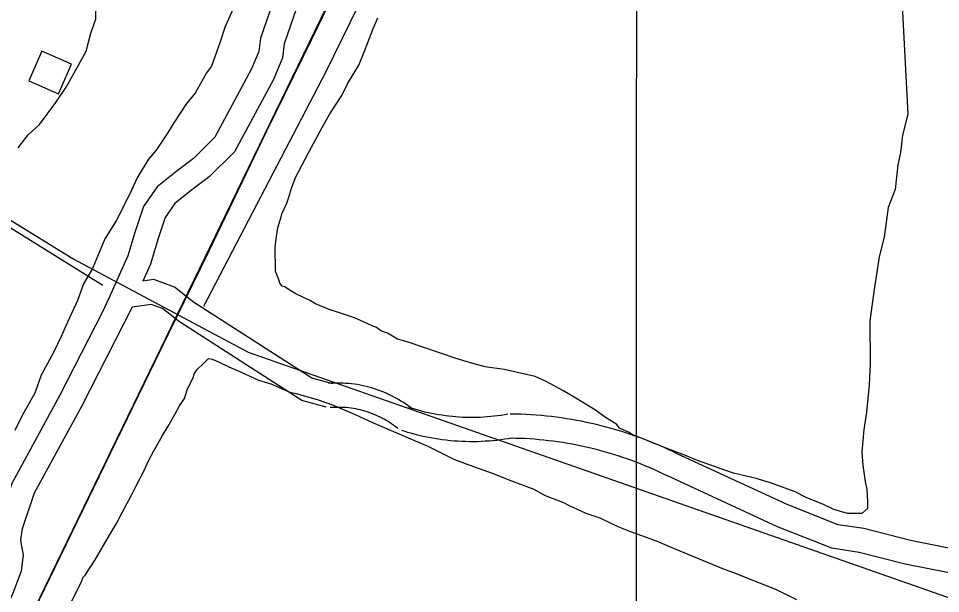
# Model space of a CAD drawing. Extents: x 3250478 to 3288318, y 788638 to 816472.
# Drawn here: x 3259117 to 3260258, y 804629 to 805341 of the extents above; entities that cross this region are included whole.
import ezdxf

# ---------------------------------------------------------------- set-up
doc = ezdxf.new("R2010")
doc.units = 0
for name, color, linetype in [('V-BLDG-OTLN', 7, 'Continuous'), ('V-GRID-MAJR', 7, 'Continuous'), ('V-RAIL-TRAK', 7, 'Continuous'), ('V-ROAD-CNTR', 7, 'Continuous'), ('V-SITE-VEGE', 7, 'Continuous'), ('V-TOPO-SHOR', 7, 'Continuous'), ('V-UTIL-LINE', 7, 'Continuous')]:
    doc.layers.add(name, color=color, linetype=linetype)

msp = doc.modelspace()

# ---------------------------------------------------------------- linework, layer by layer
at = {"layer": 'V-BLDG-OTLN'}
msp.add_lwpolyline([(3259130, 805264.2), (3259166.6, 805248), (3259182.7, 805284.6), (3259146.1, 805300.8)], close=True, dxfattribs=at)
at = {"layer": 'V-GRID-MAJR'}
msp.add_spline([(3259875.8, 794021.2), (3259879.3, 800081.4), (3259882.8, 806143.5), (3259883.4, 807115.6)], degree=3, dxfattribs=at)
at = {"layer": 'V-RAIL-TRAK'}
msp.add_lwpolyline([(3259528.1, 805415.2), (3259479.6, 805315.1), (3259424.2, 805201.6), (3259352.5, 805053.1), (3259292.8, 804930.9), (3259168.6, 804675.1), (3259071.1, 804474.6), (3258982.3, 804293), (3258877.1, 804076.2)], dxfattribs=at)
at = {"layer": 'V-ROAD-CNTR'}
for points in [[(3259933.8, 806229.5), (3259835.5, 806050), (3259462.4, 805281.7), (3259000.7, 804330.8), (3258386.7, 803066.4)], [(3259433.9, 805367.3), (3259416.6, 805316.7), (3259414.7, 805300.5), (3259405.5, 805278.8), (3259360.1, 805194.1), (3259333.7, 805168), (3259313.3, 805152.7), (3259288.6, 805132.8), (3259271.7, 805108.6), (3259260.9, 805076.4), (3259252.4, 805047.3), (3259229.2, 804995.6)], [(3259461.6, 805355.4), (3259446, 805310), (3259444, 805292.7), (3259432.6, 805265.8), (3259384.4, 805176), (3259353.3, 805145.2), (3259331.7, 805129.1), (3259310.8, 805112.2), (3259298.8, 805095), (3259289.6, 805067.4), (3259280.6, 805036.9), (3259271.2, 805016)], [(3259506, 804888.7), (3259480.3, 804895.9), (3259333.8, 804989.8), (3259310.2, 805008.6), (3259284.5, 805017.9), (3259271.2, 805016)], [(3259229.2, 804995.6), (3259221.6, 804978.8), (3259168.4, 804874.7), (3259108.8, 804765.3), (3259092.6, 804716.7), (3259088.9, 804696.2), (3259089.2, 804694.4)], [(3259257.8, 804983.7), (3259195, 804860.7), (3259136.4, 804753.3), (3259121.7, 804709.2), (3259119.4, 804696.1), (3259120.4, 804690)], [(3259497.9, 804859.8), (3259467.9, 804868.2), (3259316.3, 804965.4), (3259295.4, 804982.1), (3259281.4, 804987.1), (3259257.8, 804983.7)], [(3259605.1, 804857.1), (3259602.4, 804859.3), (3259599.5, 804861.4), (3259596.5, 804863.5), (3259593.5, 804865.6), (3259590.5, 804867.5), (3259587.4, 804869.4), (3259584.2, 804871.2), (3259581.1, 804872.9), (3259577.8, 804874.5), (3259574.6, 804876.1), (3259571.3, 804877.6), (3259567.9, 804879), (3259564.6, 804880.3), (3259561.2, 804881.5), (3259557.7, 804882.7), (3259554.3, 804883.7), (3259550.8, 804884.7), (3259547.3, 804885.6), (3259543.7, 804886.4), (3259540.2, 804887.1), (3259536.6, 804887.8), (3259533, 804888.3), (3259529.5, 804888.8), (3259525.9, 804889.1), (3259522.2, 804889.4), (3259518.6, 804889.6), (3259515, 804889.7), (3259511.4, 804889.7), (3259507.8, 804889.6), (3259504.2, 804889.5), (3259500.9, 804889.2)], [(3259586.5, 804833.6), (3259584.1, 804835.5), (3259581.8, 804837.2), (3259579.4, 804838.9), (3259577.1, 804840.5), (3259574.6, 804842), (3259572.2, 804843.5), (3259569.7, 804845), (3259567.1, 804846.3), (3259564.6, 804847.6), (3259562, 804848.9), (3259559.3, 804850.1), (3259556.7, 804851.2), (3259554, 804852.2), (3259551.3, 804853.2), (3259548.5, 804854.1), (3259545.8, 804855), (3259543, 804855.7), (3259540.2, 804856.5), (3259537.4, 804857.1), (3259534.6, 804857.7), (3259531.8, 804858.2), (3259528.9, 804858.6), (3259526, 804859), (3259523.2, 804859.3), (3259520.3, 804859.5), (3259517.4, 804859.6), (3259514.5, 804859.7), (3259511.7, 804859.7), (3259508.8, 804859.7), (3259505.9, 804859.5), (3259503, 804859.3)], [(3259723, 804851.2), (3259718.7, 804850.4), (3259714.4, 804849.7), (3259710.1, 804849.1), (3259705.9, 804848.6), (3259701.6, 804848.2), (3259697.3, 804847.8), (3259693, 804847.5), (3259688.7, 804847.3), (3259684.4, 804847.1), (3259680, 804847.1), (3259675.7, 804847.1), (3259671.4, 804847.1), (3259667.1, 804847.3), (3259662.8, 804847.5), (3259658.5, 804847.8), (3259654.2, 804848.2), (3259649.9, 804848.7), (3259645.6, 804849.2), (3259641.4, 804849.8), (3259637.1, 804850.5), (3259632.9, 804851.2), (3259628.6, 804852.1), (3259624.4, 804853), (3259620.2, 804853.9), (3259616, 804855), (3259611.9, 804856.1), (3259607.7, 804857.3), (3259603.6, 804858.6), (3259600.4, 804859.6)], [(3259932.5, 804802.2), (3259927, 804804.9), (3259921.3, 804807.6), (3259915.6, 804810.2), (3259909.8, 804812.7), (3259904, 804815.1), (3259898.2, 804817.5), (3259892.3, 804819.8), (3259886.5, 804822), (3259880.6, 804824.1), (3259874.6, 804826.2), (3259868.7, 804828.1), (3259862.7, 804830), (3259856.7, 804831.9), (3259850.6, 804833.6), (3259844.6, 804835.3), (3259838.5, 804836.8), (3259832.4, 804838.3), (3259826.3, 804839.8), (3259820.1, 804841.1), (3259814, 804842.4), (3259807.8, 804843.5), (3259801.6, 804844.6), (3259795.4, 804845.6), (3259789.2, 804846.6), (3259783, 804847.4), (3259776.8, 804848.2), (3259770.5, 804848.9), (3259764.3, 804849.5), (3259758, 804850), (3259751.7, 804850.5), (3259745.5, 804850.8), (3259739.2, 804851.1), (3259732.9, 804851.3), (3259726.7, 804851.4), (3259725.8, 804851.4)], [(3259728.2, 804821.6), (3259723.6, 804820.8), (3259718.8, 804820.1), (3259714, 804819.4), (3259709.2, 804818.8), (3259704.4, 804818.3), (3259699.6, 804817.9), (3259694.8, 804817.6), (3259690, 804817.3), (3259685.1, 804817.1), (3259680.3, 804817.1), (3259675.4, 804817.1), (3259670.6, 804817.2), (3259665.8, 804817.3), (3259660.9, 804817.6), (3259656.1, 804817.9), (3259651.3, 804818.4), (3259646.5, 804818.9), (3259641.7, 804819.5), (3259636.9, 804820.1), (3259632.1, 804820.9), (3259627.4, 804821.8), (3259622.6, 804822.7), (3259617.9, 804823.7), (3259613.2, 804824.8), (3259608.5, 804826), (3259603.8, 804827.2), (3259599.2, 804828.6), (3259594.6, 804830), (3259591.2, 804831.1)], [(3259919.4, 804775.2), (3259914, 804777.8), (3259908.7, 804780.3), (3259903.4, 804782.7), (3259898, 804785.1), (3259892.5, 804787.4), (3259887.1, 804789.6), (3259881.6, 804791.8), (3259876.1, 804793.8), (3259870.6, 804795.8), (3259865, 804797.7), (3259859.4, 804799.6), (3259853.8, 804801.4), (3259848.2, 804803.1), (3259842.5, 804804.7), (3259836.8, 804806.3), (3259831.1, 804807.8), (3259825.4, 804809.2), (3259819.7, 804810.5), (3259813.9, 804811.7), (3259808.2, 804812.9), (3259802.4, 804814), (3259796.6, 804815.1), (3259790.8, 804816), (3259784.9, 804816.9), (3259779.1, 804817.7), (3259773.3, 804818.4), (3259767.4, 804819.1), (3259761.6, 804819.6), (3259755.7, 804820.1), (3259749.8, 804820.5), (3259743.9, 804820.9), (3259738.1, 804821.1), (3259732.2, 804821.3), (3259726.3, 804821.4), (3259725.5, 804821.4)], [(3260432.5, 804803.2), (3260430.5, 804672.7), (3260408.5, 804631.3), (3260370.8, 804638.1), (3260292.1, 804650), (3260214.8, 804665.5), (3260157.6, 804680.1), (3260124, 804685.2), (3260056.8, 804711.9), (3259919.7, 804775.1)], [(3260402.5, 804803.7), (3260400.6, 804680.4), (3260392.3, 804664.7), (3260375.7, 804667.7), (3260297.3, 804679.5), (3260221.4, 804694.7), (3260163.6, 804709.5), (3260131.9, 804714.3), (3260068.6, 804739.4), (3259932.3, 804802.3)], [(3259120.4, 804690), (3259122.7, 804676.9), (3259120.3, 804656.8), (3259109.8, 804628.4), (3259083.5, 804573.1), (3259056.6, 804536), (3259033.2, 804517), (3259029.2, 804511.7), (3259025.9, 804492.9)]]:
    msp.add_lwpolyline(points, dxfattribs=at)
at = {"layer": 'V-SITE-VEGE'}
for p, q in [((3259212.9, 805340.6), (3259212.5, 805375.5)), ((3259388.4, 805366.4), (3259372.9, 805331.4)), ((3259206.8, 805323.1), (3259212.9, 805340.6)), ((3259372.9, 805331.4), (3259366.8, 805312.3)), ((3259200.7, 805300.9), (3259206.8, 805323.1)), ((3259366.8, 805312.3), (3259356.1, 805282.1)), ((3259191.4, 805283.4), (3259200.7, 805300.9)), ((3259175.9, 805256.3), (3259191.4, 805283.4)), ((3259349.8, 805274.1), (3259335.9, 805248.6)), ((3259356.1, 805282.1), (3259349.8, 805274.1)), ((3259163.4, 805237.1), (3259175.9, 805256.3)), ((3259335.9, 805248.6), (3259325, 805235.8)), ((3259143.2, 805210), (3259163.4, 805237.1)), ((3259325, 805235.8), (3259309.4, 805211.9)), ((3259129.1, 805197.2), (3259143.2, 805210)), ((3259309.4, 805211.9), (3259301.6, 805199.2)), ((3259116.6, 805181.2), (3259129.1, 805197.2)), ((3259301.6, 805199.2), (3259287.6, 805178.4)), ((3259287.6, 805178.4), (3259278.2, 805167.2)), ((3259278.2, 805167.2), (3259264.3, 805144.9)), ((3259264.3, 805144.9), (3259255, 805124.2)), ((3259255, 805124.2), (3259238, 805090.8)), ((3259238, 805090.8), (3259224, 805068.4)), ((3259224, 805068.4), (3259208.6, 805031.8)), ((3259208.6, 805031.8), (3259197.7, 805012.7)), ((3259197.7, 805012.7), (3259190, 804992)), ((3259190, 804992), (3259177.7, 804965)), ((3259177.7, 804965), (3259170, 804947.5)), ((3259170, 804947.5), (3259160.7, 804928.4)), ((3259160.7, 804928.4), (3259145.2, 804899.7)), ((3259145.2, 804899.7), (3259137.5, 804877.4)), ((3259137.5, 804877.4), (3259122, 804850.3)), ((3259122, 804850.3), (3259112.7, 804831.2))]:
    msp.add_line(p, q, dxfattribs=at)
for points in [[(3260206.6, 805437.1), (3260218.1, 805222.6), (3260211.2, 805196.6), (3260208.8, 805175.1), (3260205.4, 805159.9), (3260202.1, 805129.4), (3260193.5, 805107), (3260188.5, 805070.3), (3260182.5, 805046), (3260176.7, 805008.4), (3260173.4, 804985.1), (3260170.9, 804966.3), (3260171.5, 804913.5), (3260170.1, 804887.6), (3260166.9, 804853.6), (3260163.5, 804832.1), (3260161.2, 804804.3), (3260162.3, 804788.2), (3260165.2, 804767.7), (3260167.1, 804757.9), (3260168.1, 804743.6), (3260168.2, 804734.6), (3260161.2, 804728.3), (3260143.3, 804728.1), (3260126.2, 804733.3), (3260113.6, 804739.4), (3260092.1, 804748.1), (3260078.6, 804755.1), (3260048, 804766.3), (3260030.1, 804771.5), (3260002.3, 804778.3), (3259984.3, 804784.4), (3259957.4, 804793.9), (3259938.5, 804801.7), (3259919.7, 804808.7), (3259894.5, 804819.1), (3259876.5, 804826.1), (3259872.9, 804828.7), (3259861.2, 804833.9), (3259857.6, 804838.4), (3259842.3, 804848), (3259831.5, 804856), (3259807.1, 804870.9), (3259790.9, 804880.5), (3259770.2, 804891.9), (3259756.7, 804898), (3259718.2, 804906.5), (3259694.9, 804909.8), (3259679.6, 804914.1), (3259659, 804920.1), (3259598, 804940.9), (3259586.3, 804944.3), (3259573.7, 804951.4), (3259566.5, 804954), (3259560.2, 804958.4), (3259555.7, 804960.1), (3259544.9, 804965.3), (3259533.2, 804970.6), (3259514.4, 804976.6), (3259501.8, 804980.9), (3259484.7, 804987.9), (3259478.4, 804991.4), (3259460.4, 805000.1), (3259453.2, 805004.5), (3259446.9, 805008.9), (3259443.3, 805009.8), (3259440.6, 805013.3), (3259438.8, 805018.7), (3259435.1, 805028.5), (3259434.7, 805058), (3259436.4, 805071.4), (3259438, 805082.2), (3259442.3, 805095.6), (3259443.2, 805099.2), (3259449.3, 805112.7), (3259451.9, 805119.9), (3259455.3, 805132.4), (3259460.5, 805145), (3259479.8, 805181.9), (3259492.9, 805206.2), (3259502.6, 805223.3), (3259517.5, 805245.8), (3259524.5, 805260.2), (3259538.5, 805283.6), (3259545.5, 805300.7), (3259555.9, 805327.7), (3259562, 805342.1)], [(3259182.2, 804618.6), (3259194.5, 804642.9), (3259197.1, 804649.2), (3259199.7, 804651.9), (3259212, 804670.8), (3259229.6, 804701.4), (3259238.3, 804715.8), (3259245.3, 804729.3), (3259256.7, 804750), (3259262.8, 804762.6), (3259272.5, 804781.5), (3259278.6, 804794.1), (3259284.7, 804805.8), (3259295.2, 804824.7), (3259302.2, 804836.4), (3259311, 804851.7), (3259316.3, 804861.6), (3259322.4, 804870.6), (3259325.9, 804881.4), (3259333.7, 804897.6), (3259334.6, 804901.2), (3259338.1, 804906.6), (3259346.1, 804913.8), (3259352.2, 804920.2), (3259356.7, 804919.3), (3259364.8, 804915.9), (3259377.4, 804909.7), (3259391.8, 804903.6), (3259414.3, 804893.2), (3259429.5, 804888.9), (3259452.9, 804878.4), (3259461, 804876.7), (3259487.9, 804869), (3259505.8, 804862.9), (3259533.7, 804850.7), (3259555.3, 804841.1), (3259595.7, 804823.7), (3259623.6, 804811.5), (3259656.9, 804794.9), (3259675.7, 804788), (3259704.5, 804777.6), (3259724.2, 804769.8), (3259754.8, 804758.5), (3259769.2, 804750.6), (3259791.6, 804741.9), (3259797.9, 804738.4), (3259819.5, 804728.8), (3259836.6, 804722.8), (3259859.1, 804712.3), (3259873.4, 804706.2), (3259907.6, 804694.1), (3259923.7, 804687.1), (3259988.4, 804660.1), (3260005.5, 804654.1), (3260027.1, 804645.4), (3260039.7, 804640.1), (3260054.9, 804634.1), (3260080.1, 804621.8)]]:
    msp.add_lwpolyline(points, dxfattribs=at)
at = {"layer": 'V-TOPO-SHOR'}
msp.add_line((3258922.9, 805196.2), (3259221.4, 805010.9), dxfattribs=at)
msp.add_lwpolyline([(3260253.8, 806481), (3260147.9, 806413), (3260079.9, 806360.1), (3260011.8, 806280.7), (3259947.5, 806193.8), (3259871.9, 806054), (3259758.4, 805808.3), (3259497.5, 805275.4), (3259346.2, 804984.4)], dxfattribs=at)
at = {"layer": 'V-UTIL-LINE'}
msp.add_lwpolyline([(3254656.3, 806009.9), (3255230.6, 806065.1), (3256792.3, 806260.8), (3257444.4, 805974.4), (3258347.8, 805560), (3259185.4, 805043.4), (3259401.4, 804927.9), (3260274.1, 804622.2), (3261329.4, 804224.2)], dxfattribs=at)

doc.saveas('drawing.dxf')
